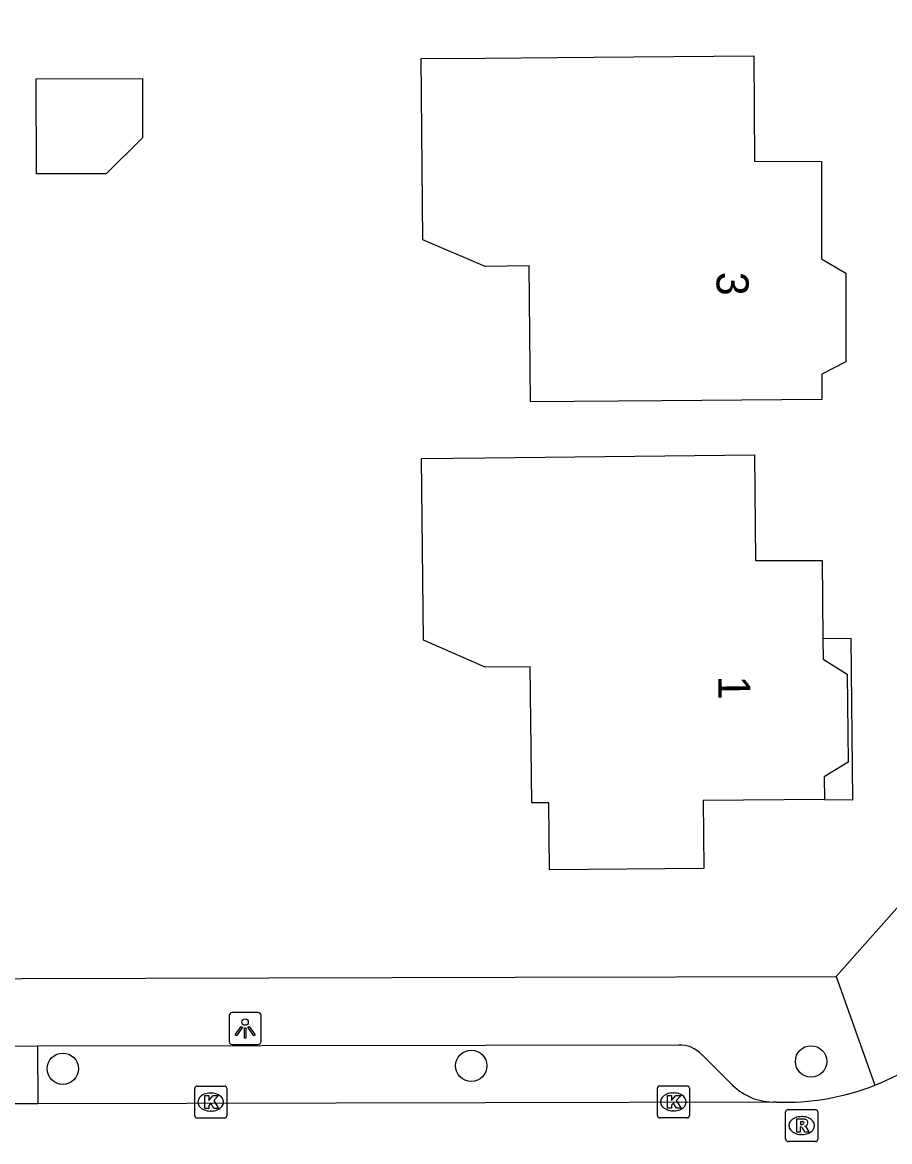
# Model space of a CAD drawing. Extents: x 160457 to 162082, y 388340 to 389736.
# Drawn here: x 160985.55 to 161012.62, y 388385.61 to 388420.52 of the extents above; entities that cross this region are included whole.
import ezdxf

# ---------------------------------------------------------------- set-up
doc = ezdxf.new("R2010")
doc.units = 0
for name, color, linetype in [('IMGEO_Boom', 7, 'Continuous'), ('IMGEO_Kolk', 7, 'Continuous'), ('IMGEO_Lichtpunt', 7, 'Continuous'), ('IMGEO_Muur', 7, 'Continuous'), ('IMGEO_Pand', 7, 'Continuous'), ('IMGEO_Pand_nummerreeks', 7, 'Continuous'), ('IMGEO_Pand_overbouw', 7, 'Continuous'), ('IMGEO_Parkeervlak_open', 7, 'Continuous'), ('IMGEO_Rijbaan_lokaal_open', 7, 'Continuous'), ('IMGEO_Rioolput', 7, 'Continuous'), ('IMGEO_Voetpad_open', 7, 'Continuous')]:
    doc.layers.add(name, color=color, linetype=linetype)

msp = doc.modelspace()

# ---------------------------------------------------------------- linework, layer by layer
at = {"layer": 'IMGEO_Boom'}
for centre in [(160986.815, 388387.88), (160999.562, 388387.972), (161010.166, 388388.108)]:
    msp.add_circle(centre, 0.489, dxfattribs=at)
at = {"layer": 'IMGEO_Kolk'}
for p, q in [((160991.006, 388387.34), (160991.858, 388387.34)), ((161005.444, 388387.345), (161006.296, 388387.345)), ((160990.931, 388386.414), (160990.931, 388387.266)), ((160991.419, 388387.12), (160991.444, 388387.12)), ((160991.932, 388387.266), (160991.932, 388386.414)), ((161005.369, 388386.419), (161005.369, 388387.271)), ((161005.857, 388387.125), (161005.882, 388387.125)), ((161006.37, 388387.271), (161006.37, 388386.419)), ((160991.858, 388386.34), (160991.006, 388386.34)), ((160991.442, 388386.56), (160991.417, 388386.56)), ((161006.296, 388386.345), (161005.444, 388386.345)), ((161005.88, 388386.565), (161005.855, 388386.565))]:
    msp.add_line(p, q, dxfattribs=at)
for points in [[(160991.006, 388387.34), (160991.858, 388387.34)], [(161005.444, 388387.345), (161006.296, 388387.345)], [(160990.931, 388386.414), (160990.931, 388387.266)], [(160991.252, 388387.04), (160991.375, 388387.04), (160991.375, 388386.889), (160991.505, 388387.04), (160991.669, 388387.04), (160991.523, 388386.889), (160991.676, 388386.64), (160991.524, 388386.64), (160991.439, 388386.804), (160991.375, 388386.737), (160991.375, 388386.64), (160991.252, 388386.64), (160991.252, 388387.04)], [(160991.932, 388387.266), (160991.932, 388386.414)], [(161005.369, 388386.419), (161005.369, 388387.271)], [(161005.69, 388387.045), (161005.813, 388387.045), (161005.813, 388386.894), (161005.943, 388387.045), (161006.107, 388387.045), (161005.961, 388386.894), (161006.114, 388386.645), (161005.962, 388386.645), (161005.877, 388386.809), (161005.813, 388386.742), (161005.813, 388386.645), (161005.69, 388386.645), (161005.69, 388387.045)], [(161006.37, 388387.271), (161006.37, 388386.419)], [(160991.858, 388386.34), (160991.006, 388386.34)], [(161006.296, 388386.345), (161005.444, 388386.345)]]:
    msp.add_lwpolyline(points, dxfattribs=at)
for centre, start, end in [((160991.008, 388387.264), 91.552, 178.448), ((160991.008, 388387.264), 91.552, 178.448), ((160991.856, 388387.264), 1.552, 88.448), ((160991.856, 388387.264), 1.552, 88.448), ((161005.446, 388387.269), 91.552, 178.448), ((161005.446, 388387.269), 91.552, 178.448), ((161006.294, 388387.269), 1.552, 88.448), ((161006.294, 388387.269), 1.552, 88.448), ((160991.008, 388386.416), 181.552, 268.448), ((160991.008, 388386.416), 181.552, 268.448), ((160991.856, 388386.416), 271.552, 358.448), ((160991.856, 388386.416), 271.552, 358.448), ((161005.446, 388386.421), 181.552, 268.448), ((161005.446, 388386.421), 181.552, 268.448), ((161006.294, 388386.421), 271.552, 358.448), ((161006.294, 388386.421), 271.552, 358.448)]:
    msp.add_arc(centre, 0.0765, start, end, dxfattribs=at)
for centre, major_axis, ratio, start_param, end_param in [((160991.418, 388386.84), (-0.387, 0.002), 0.722429, 4.712389, 7.853982), ((160991.443, 388386.84), (-0.39, 0.002), 0.717154, 1.570796, 4.712389), ((161005.856, 388386.845), (-0.387, 0.002), 0.722429, 4.712389, 7.853982), ((161005.881, 388386.845), (-0.39, 0.002), 0.717154, 1.570796, 4.712389)]:
    msp.add_ellipse(centre, major_axis=major_axis, ratio=ratio, start_param=start_param, end_param=end_param, dxfattribs=at)
at = {"layer": 'IMGEO_Lichtpunt'}
for p, q in [((160992.006, 388389.537), (160992.006, 388388.73)), ((160992.006, 388389.537), (160992.006, 388388.73)), ((160992.908, 388389.632), (160992.1, 388389.632)), ((160992.908, 388389.632), (160992.1, 388389.632)), ((160993.002, 388388.73), (160993.002, 388389.537)), ((160993.002, 388388.73), (160993.002, 388389.537)), ((160992.1, 388388.636), (160992.908, 388388.636)), ((160992.1, 388388.636), (160992.908, 388388.636))]:
    msp.add_line(p, q, dxfattribs=at)
for points in [[(160992.38, 388389.201), (160992.419, 388389.173), (160992.231, 388388.911), (160992.193, 388388.938), (160992.38, 388389.201)], [(160992.482, 388389.153), (160992.529, 388389.153), (160992.529, 388388.831), (160992.482, 388388.831), (160992.482, 388389.153)], [(160992.592, 388389.173), (160992.63, 388389.2), (160992.817, 388388.938), (160992.778, 388388.91), (160992.592, 388389.173)]]:
    msp.add_lwpolyline(points, dxfattribs=at)
msp.add_circle((160992.505, 388389.335), 0.0994, dxfattribs=at)
for centre, start, end in [((160992.1, 388389.537), 90, 180), ((160992.1, 388389.537), 90, 180), ((160992.908, 388389.537), 0, 90), ((160992.908, 388389.537), 0, 90), ((160992.1, 388388.73), 180, 270), ((160992.1, 388388.73), 180, 270), ((160992.908, 388388.73), 270, 0), ((160992.908, 388388.73), 270, 360)]:
    msp.add_arc(centre, 0.0946, start, end, dxfattribs=at)
at = {"layer": 'IMGEO_Muur'}
msp.add_lwpolyline([(160985.556, 388390.695), (161000.936, 388390.733)], dxfattribs=at)
at = {"layer": 'IMGEO_Pand'}
for points in [[(161003.376, 388419.438), (161008.375, 388419.48), (161008.403, 388416.189), (161010.49, 388416.178), (161010.496, 388413.149), (161011.247, 388412.701), (161011.252, 388409.931), (161010.503, 388409.549), (161010.504, 388408.761), (161005.505, 388408.718), (161001.409, 388408.683), (161001.372, 388412.922), (161000, 388412.91), (160998.045, 388413.743), (160997.996, 388419.392), (161000, 388419.409), (161003.376, 388419.438)], [(160989.299, 388418.768), (160989.304, 388416.924), (160988.167, 388415.798), (160985.995, 388415.792), (160985.988, 388418.76), (160989.299, 388418.768)], [(160998.008, 388406.912), (161000, 388406.934), (161008.397, 388407.028), (161008.434, 388403.739), (161010.514, 388403.735), (161010.535, 388401.293), (161010.541, 388400.656), (161011.296, 388400.193), (161011.321, 388397.443), (161010.574, 388396.985), (161010.581, 388396.278), (161006.802, 388396.245), (161006.822, 388394.126), (161002.003, 388394.083), (161001.984, 388396.179), (161001.45, 388396.172), (161001.402, 388400.421), (161000, 388400.405), (160998.073, 388401.253), (160998.008, 388406.912)]]:
    msp.add_lwpolyline(points, dxfattribs=at)
at = {"layer": 'IMGEO_Pand_overbouw'}
msp.add_lwpolyline([(161010.581, 388396.278), (161011.47, 388396.273), (161011.416, 388401.298), (161010.535, 388401.293), (161010.541, 388400.656), (161011.296, 388400.193), (161011.321, 388397.443), (161010.574, 388396.985)], close=True, dxfattribs=at)
at = {"layer": 'IMGEO_Parkeervlak_open'}
msp.add_lwpolyline([(160986.028, 388388.584), (160986.032, 388386.79)], dxfattribs=at)
at = {"layer": 'IMGEO_Rijbaan_lokaal_open'}
for points in [[(160986.032, 388386.79), (160981.802, 388386.78)], [(161008.977, 388386.84), (161000, 388386.821), (160986.032, 388386.79)], [(161009.082, 388386.84), (161008.977, 388386.84)]]:
    msp.add_lwpolyline(points, dxfattribs=at)
for centre, start, end in [((161009.34, 388394.565), 291.3911, 314.6966), ((161009.346, 388394.566), 268.0459, 291.3494)]:
    msp.add_arc(centre, 7.731, start, end, dxfattribs=at)
at = {"layer": 'IMGEO_Rioolput'}
for p, q in [((161009.448, 388386.607), (161010.3, 388386.607)), ((161009.373, 388385.681), (161009.373, 388386.533)), ((161009.861, 388386.387), (161009.886, 388386.387)), ((161010.374, 388386.533), (161010.374, 388385.681)), ((161010.3, 388385.607), (161009.448, 388385.607)), ((161009.884, 388385.827), (161009.859, 388385.827))]:
    msp.add_line(p, q, dxfattribs=at)
for points in [[(161009.448, 388386.607), (161010.3, 388386.607)], [(161009.373, 388385.681), (161009.373, 388386.533)], [(161009.962, 388386.305), (161009.71, 388386.307), (161009.71, 388385.907)], [(161010.374, 388386.533), (161010.374, 388385.681)], [(161009.71, 388385.907), (161009.834, 388385.907), (161009.834, 388386.069), (161009.845, 388386.069)], [(161009.888, 388386.226), (161009.834, 388386.226), (161009.834, 388386.145)], [(161009.834, 388386.145), (161009.886, 388386.145)], [(161009.892, 388386.04), (161009.963, 388385.907), (161010.103, 388385.907), (161010.038, 388386.033)], [(161010.3, 388385.607), (161009.448, 388385.607)]]:
    msp.add_lwpolyline(points, dxfattribs=at)
for centre, radius, start, end in [((161009.45, 388386.531), 0.0765, 91.552, 178.448), ((161009.45, 388386.531), 0.0765, 91.552, 178.448), ((161010.298, 388386.531), 0.0765, 1.552, 88.448), ((161010.298, 388386.531), 0.0765, 1.552, 88.448), ((161009.961, 388386.195), 0.109, 350.3612, 89.416), ((161009.844, 388386.016), 0.0533, 26.0293, 88.6989), ((161009.87, 388386.334), 0.19, 274.7715, 282.9687), ((161009.894, 388386.13), 0.0964, 77.0061, 93.1865), ((161009.908, 388386.187), 0.0378, 276.6634, 79.6772), ((161009.959, 388386.195), 0.112, 277.5842, 350.9817), ((161009.943, 388385.98), 0.108, 29.5134, 73.7905), ((161009.45, 388385.683), 0.0765, 181.552, 268.448), ((161009.45, 388385.683), 0.0765, 181.552, 268.448), ((161010.298, 388385.683), 0.0765, 271.552, 358.448), ((161010.298, 388385.683), 0.0765, 271.552, 358.448)]:
    msp.add_arc(centre, radius, start, end, dxfattribs=at)
for centre, major_axis, ratio, start_param, end_param in [((161009.86, 388386.107), (-0.387, 0.002), 0.722429, 4.712389, 7.853982), ((161009.885, 388386.107), (-0.39, 0.002), 0.717154, 1.570796, 4.712389)]:
    msp.add_ellipse(centre, major_axis=major_axis, ratio=ratio, start_param=start_param, end_param=end_param, dxfattribs=at)
at = {"layer": 'IMGEO_Voetpad_open'}
for points in [[(161010.95, 388390.757), (161015.566, 388395.957), (161015.408, 388449.738)], [(160892.553, 388390.467), (160985.556, 388390.695), (161000.936, 388390.733), (161010.95, 388390.757)], [(161010.95, 388390.757), (161012.16, 388387.366)], [(160986.028, 388388.584), (160981.798, 388388.571)], [(161006.032, 388388.617), (161000, 388388.607), (160986.028, 388388.584)], [(161007.647, 388387.43), (161006.754, 388388.319)]]:
    msp.add_lwpolyline(points, dxfattribs=at)
for centre, radius, start, end in [((161006.077, 388387.702), 0.916, 42.3252, 92.8187), ((161009.025, 388388.742), 1.903, 223.5961, 268.5589)]:
    msp.add_arc(centre, radius, start, end, dxfattribs=at)

# ---------------------------------------------------------------- texts
at = {"layer": 'IMGEO_Pand_nummerreeks'}
for s, rotation, p in [('3', 270.1081, (161007.217, 388412.738)), ('1', 270.5148, (161007.266, 388400.138))]:
    msp.add_text(s, height=1, rotation=rotation, dxfattribs=at).set_placement(p)

doc.saveas('drawing.dxf')
